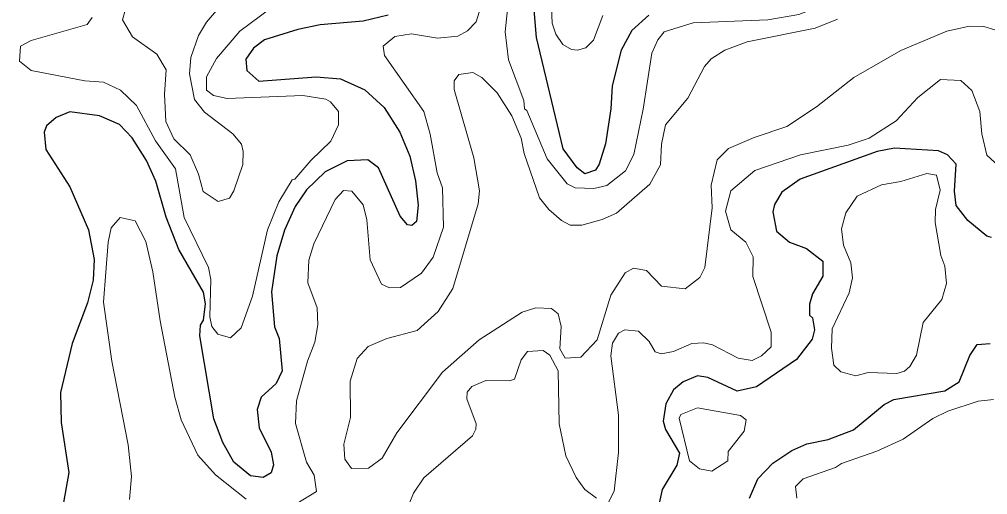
# Model space of a CAD drawing. Extents: x 763.2 to 816.8, y 7896.5 to 7952.7.
# Drawn here: x 774.579 to 777.47, y 7922.705 to 7924.125 of the extents above; entities that cross this region are included whole.
import ezdxf

# ---------------------------------------------------------------- set-up
doc = ezdxf.new("R2010")
doc.units = 0
doc.header["$LTSCALE"] = 0.064
doc.layers.add('1', color=7, linetype='Continuous', lineweight=25)
doc.layers.add('2', color=7, linetype='Continuous', lineweight=13)

msp = doc.modelspace()

# ---------------------------------------------------------------- linework, layer by layer
at = {"layer": '1'}
for points in [[(776.4588, 7924.1376), (776.408, 7924.0916), (776.376, 7924.0325), (776.3489, 7923.9264), (776.3455, 7923.8574), (776.3295, 7923.7533), (776.3105, 7923.6917), (776.2993, 7923.6744), (776.2674, 7923.6634), (776.2449, 7923.6813), (776.2025, 7923.7379), (776.1235, 7924.071), (776.1089, 7924.2371)], [(775.6799, 7924.1376), (775.606, 7924.1193), (775.4769, 7924.108), (775.4103, 7924.0949), (775.3111, 7924.0631), (775.2785, 7924.0384), (775.2555, 7924.0059), (775.2579, 7923.9718), (775.2937, 7923.9399), (775.4655, 7923.9534), (775.5385, 7923.9468), (775.6108, 7923.9141), (775.6688, 7923.8611), (775.7156, 7923.7882), (775.7453, 7923.7159), (775.7621, 7923.6422), (775.7702, 7923.5699), (775.7646, 7923.5209), (775.751, 7923.5088), (775.738, 7923.5109), (775.7163, 7923.537), (775.651, 7923.6814), (775.6195, 7923.7049), (775.5577, 7923.7017), (775.4926, 7923.6692), (775.4368, 7923.6157), (775.403, 7923.5656), (775.3705, 7923.4947), (775.3478, 7923.4187), (775.3315, 7923.3102), (775.3413, 7923.2066), (775.3547, 7923.1713), (775.3641, 7923.0744), (775.3459, 7923.0367)], [(775.338, 7922.7943), (775.3311, 7922.7699), (775.3066, 7922.7561), (775.2691, 7922.7606), (775.2199, 7922.8016), (775.1869, 7922.8607), (775.1596, 7922.9314), (775.118, 7923.1788), (775.1195, 7923.2106), (775.1293, 7923.2264), (775.1351, 7923.2752), (775.1294, 7923.3101), (775.0548, 7923.4374), (775.0176, 7923.5342), (774.9869, 7923.6414), (774.9592, 7923.7035), (774.9156, 7923.7711), (774.8781, 7923.8111), (774.818, 7923.837), (774.7301, 7923.8482), (774.6887, 7923.8318), (774.6604, 7923.8067), (774.653, 7923.7874), (774.658, 7923.7356), (774.7299, 7923.6248), (774.7855, 7923.4957), (774.8021, 7923.407), (774.799, 7923.3455), (774.7823, 7923.2774), (774.7366, 7923.1565), (774.7023, 7923.0101), (774.7038, 7922.9199), (774.7266, 7922.7712), (774.7106, 7922.6816)], [(777.4814, 7923.473), (777.4682, 7923.4772), (777.411, 7923.5241), (777.3765, 7923.5687), (777.371, 7923.6116), (777.3759, 7923.6923), (777.3505, 7923.7204), (777.3233, 7923.7315), (777.1926, 7923.7399), (777.14, 7923.7301), (776.9103, 7923.6475), (776.8557, 7923.6089), (776.8339, 7923.5719), (776.8288, 7923.5499), (776.8404, 7923.4918), (776.8789, 7923.4594), (776.9295, 7923.4404), (776.9785, 7923.4022), (776.9781, 7923.3579), (776.9472, 7923.3043), (776.9388, 7923.2741), (776.9388, 7923.2413), (776.947, 7923.2329), (776.9532, 7923.1975), (776.9466, 7923.1691), (776.8993, 7923.1089), (776.7798, 7923.0271), (776.7223, 7923.0139), (776.6347, 7923.0544), (776.6043, 7923.0593), (776.5608, 7923.0414), (776.5322, 7923.0179), (776.5099, 7922.9757), (776.5017, 7922.9239), (776.5084, 7922.8992), (776.5504, 7922.8291), (776.5427, 7922.7926), (776.4986, 7922.7205), (776.4881, 7922.6741)], [(776.7597, 7922.6939), (776.7841, 7922.7515), (776.8292, 7922.7986), (776.8852, 7922.8363), (776.9308, 7922.8567), (776.9939, 7922.8697), (777.0702, 7922.8985), (777.1617, 7922.9744), (777.1904, 7922.9887), (777.3423, 7923.0151), (777.3852, 7923.0413), (777.4172, 7923.1203), (777.4392, 7923.1535), (777.4782, 7923.1561)], [(775.3459, 7923.0367), (775.3009, 7922.9958), (775.2888, 7922.9594), (775.2952, 7922.9042), (775.331, 7922.8318), (775.338, 7922.7943)]]:
    msp.add_lwpolyline(points, dxfattribs=at)
at = {"layer": '2'}
for points in [[(776.5048, 7924.0877), (776.5911, 7924.1143), (776.8141, 7924.1233), (776.9066, 7924.1395), (777.0602, 7924.1986), (777.1244, 7924.2412), (777.1793, 7924.2959), (777.2245, 7924.3694), (777.2116, 7924.4491), (777.1852, 7924.4936), (777.1524, 7924.5287), (777.123, 7924.5531), (777.0449, 7924.5908), (777.0211, 7924.6068), (777.029, 7924.6414), (777.0453, 7924.6576), (777.2241, 7924.7503), (777.2614, 7924.7757), (777.3694, 7924.8705), (777.3931, 7924.8838), (777.4326, 7924.8826), (777.4607, 7924.8722), (777.4872, 7924.8446)], [(775.253, 7924.2517), (775.1376, 7924.1162), (775.1143, 7924.0762), (775.0915, 7924.0104), (775.0867, 7923.9619), (775.1019, 7923.8856), (775.1317, 7923.8476), (775.2166, 7923.7826), (775.2421, 7923.752), (775.2476, 7923.7303), (775.246, 7923.6916), (775.2193, 7923.6127), (775.2063, 7923.5909), (775.1723, 7923.5807), (775.1277, 7923.6107), (775.1143, 7923.6621), (775.0892, 7923.7198), (775.0406, 7923.7679), (775.0165, 7923.8191), (775.0126, 7923.9009), (775.0175, 7923.9737), (774.9892, 7924.0206), (774.9169, 7924.0724), (774.8866, 7924.1233), (774.8958, 7924.1547)], [(776.1649, 7924.23), (776.1705, 7924.1131), (776.181, 7924.0808), (776.2019, 7924.0494), (776.2275, 7924.0346), (776.2457, 7924.0326), (776.2703, 7924.0394), (776.2934, 7924.0629), (776.3211, 7924.1365)], [(775.4074, 7922.678), (775.4662, 7922.7142), (775.4598, 7922.7626), (775.4368, 7922.8016), (775.4038, 7922.9172), (775.4071, 7922.9855), (775.4394, 7923.104), (775.4614, 7923.1604), (775.4706, 7923.2121), (775.4683, 7923.2633), (775.44, 7923.3377), (775.4432, 7923.4056), (775.4587, 7923.4537), (775.5219, 7923.5867), (775.5467, 7923.6131), (775.5718, 7923.6113), (775.6057, 7923.5707), (775.6171, 7923.5261), (775.6269, 7923.4058), (775.66, 7923.3331), (775.6848, 7923.3228), (775.7176, 7923.3233), (775.7801, 7923.3669), (775.8152, 7923.4142), (775.8456, 7923.5043), (775.8423, 7923.6214), (775.8263, 7923.6666), (775.8062, 7923.7817), (775.7869, 7923.8493), (775.6694, 7924.0166), (775.6653, 7924.0448), (775.7002, 7924.0734), (775.7503, 7924.0818), (775.8279, 7924.0686), (775.8883, 7924.0742), (775.917, 7924.0903), (775.9428, 7924.117), (775.9624, 7924.1781)], [(774.9291, 7923.8675), (774.986, 7923.7618), (775.0457, 7923.6785), (775.0714, 7923.5326), (775.144, 7923.3833), (775.1508, 7923.3477), (775.1476, 7923.2355), (775.1534, 7923.2072), (775.1716, 7923.1838), (775.2098, 7923.1732), (775.2414, 7923.2032), (775.2755, 7923.2979), (775.3202, 7923.4958), (775.3538, 7923.5793), (775.3939, 7923.6456), (775.4017, 7923.6474), (775.4492, 7923.7032), (775.5092, 7923.7604), (775.5317, 7923.8099), (775.5316, 7923.8498), (775.5082, 7923.8787), (775.4944, 7923.8864), (775.4257, 7923.8977), (775.1991, 7923.888), (775.159, 7923.897), (775.1377, 7923.9127), (775.1379, 7923.9531), (775.1677, 7924.0074), (775.2372, 7924.0894), (775.3303, 7924.1581)], [(776.0365, 7924.1544), (776.03, 7924.0873), (776.0401, 7924.0039), (776.0856, 7923.8826), (776.0873, 7923.8577), (776.0944, 7923.8521), (776.1552, 7923.7077), (776.215, 7923.6338), (776.2389, 7923.6217), (776.2942, 7923.6191), (776.3335, 7923.6285), (776.3892, 7923.6724)], [(774.7963, 7924.1302), (774.7811, 7924.1093), (774.6143, 7924.0617), (774.582, 7924.0445), (774.5791, 7923.9997)], [(777.0223, 7924.1251), (776.9551, 7924.0983), (776.7523, 7924.0579), (776.6857, 7924.0324), (776.6445, 7924.007), (776.6245, 7923.984), (776.5755, 7923.8895), (776.508, 7923.8099), (776.4967, 7923.7514), (776.4934, 7923.6897), (776.4619, 7923.6319), (776.3617, 7923.5461), (776.3189, 7923.5267), (776.2591, 7923.5101), (776.224, 7923.5101), (776.1981, 7923.5239), (776.1603, 7923.5569), (776.1324, 7923.5913), (776.0867, 7923.7242), (776.0771, 7923.7693), (776.0495, 7923.8368), (776.0056, 7923.9053), (775.9597, 7923.9513), (775.9331, 7923.9662), (775.891, 7923.9602), (775.8779, 7923.9413), (775.8774, 7923.9153), (775.9363, 7923.7112), (775.9527, 7923.6122), (775.9492, 7923.5733), (775.8736, 7923.3203), (775.8294, 7923.2518), (775.7672, 7923.1954), (775.6766, 7923.1712)], [(775.5483, 7922.856), (775.5513, 7922.8104), (775.5711, 7922.7832), (775.6212, 7922.7838), (775.6627, 7922.8137), (775.7058, 7922.8896), (775.8427, 7923.071), (775.9522, 7923.1675), (776.0803, 7923.2497), (776.121, 7923.2633), (776.1682, 7923.2611), (776.1876, 7923.2449), (776.1971, 7923.2073), (776.1927, 7923.1408), (776.2087, 7923.1122), (776.2554, 7923.1152), (776.304, 7923.1675), (776.3455, 7923.3011), (776.3882, 7923.3678), (776.4132, 7923.3814), (776.4514, 7923.3743), (776.4966, 7923.3278), (776.5672, 7923.3193), (776.611, 7923.3532), (776.6264, 7923.3834), (776.6478, 7923.5614), (776.6447, 7923.6298), (776.6629, 7923.7052), (776.6969, 7923.7387), (776.7731, 7923.7722), (776.8703, 7923.8044), (776.9597, 7923.8634), (777.0708, 7923.9506), (777.2113, 7924.0313), (777.3487, 7924.0892), (777.416, 7924.1048), (777.4589, 7924.1035), (777.4915, 7924.0937)], [(776.3892, 7923.6724), (776.4137, 7923.721), (776.4422, 7923.856), (776.4672, 7924.0242), (776.4853, 7924.0635), (776.5048, 7924.0877)], [(774.5791, 7923.9997), (774.6141, 7923.9716), (774.7747, 7923.9406), (774.8299, 7923.9366), (774.8806, 7923.9127), (774.9291, 7923.8675)], [(777.5262, 7923.6652), (777.4682, 7923.7188), (777.4529, 7923.7825), (777.4467, 7923.8493), (777.4236, 7923.9124), (777.3904, 7923.9418), (777.3297, 7923.9454), (777.2615, 7923.8916), (777.1968, 7923.8219), (777.1169, 7923.77), (777.0537, 7923.7488), (776.9118, 7923.7198), (776.7751, 7923.6727), (776.7036, 7923.6126), (776.6877, 7923.5512), (776.7032, 7923.4962), (776.7482, 7923.4587), (776.7703, 7923.4153), (776.7696, 7923.356), (776.8239, 7923.1902), (776.8235, 7923.1468), (776.7953, 7923.1197), (776.767, 7923.1057), (776.7257, 7923.1121), (776.6487, 7923.1521), (776.6225, 7923.1581), (776.5871, 7923.1563), (776.5319, 7923.1321), (776.4957, 7923.1253), (776.4776, 7923.1317), (776.4597, 7923.1618), (776.4278, 7923.1929), (776.3873, 7923.1975), (776.3683, 7923.1873), (776.3506, 7923.1574), (776.3456, 7923.1196), (776.3685, 7922.9421), (776.3684, 7922.8304), (776.355, 7922.7148), (776.3385, 7922.682)], [(774.9076, 7922.6904), (774.9139, 7922.7594), (774.9039, 7922.8533), (774.8551, 7923.1033), (774.8303, 7923.28), (774.8441, 7923.4594), (774.8534, 7923.5014), (774.8804, 7923.5327), (774.9252, 7923.5226), (774.9571, 7923.461), (774.978, 7923.3708), (774.9991, 7923.2245), (775.0429, 7922.9963), (775.0625, 7922.9283), (775.1119, 7922.8225), (775.165, 7922.7643), (775.2567, 7922.6911)], [(775.6766, 7923.1712), (775.6209, 7923.1478), (775.5879, 7923.1119), (775.5665, 7923.044), (775.5679, 7922.9356), (775.5483, 7922.856)], [(776.3022, 7922.6941), (776.268, 7922.72), (776.2417, 7922.7562), (776.2106, 7922.8208), (776.1912, 7922.9166), (776.1881, 7923.0751), (776.1635, 7923.1212), (776.1434, 7923.1352), (776.0959, 7923.1327), (776.0779, 7923.1076), (776.0571, 7923.0497), (776.0424, 7923.0448), (775.9724, 7923.0461)], [(775.9724, 7923.0461), (775.9303, 7923.0283), (775.9159, 7923.0112), (775.9154, 7922.9912), (775.9428, 7922.9159), (775.9426, 7922.9003)], [(777.0341, 7922.7981), (777.1392, 7922.8344), (777.2181, 7922.8704), (777.3064, 7922.9325), (777.3512, 7922.9543), (777.4416, 7922.9839)], [(777.4416, 7922.9839), (777.4877, 7922.9888)], [(775.9426, 7922.9003), (775.9324, 7922.88), (775.7868, 7922.7554), (775.7555, 7922.7094), (775.7277, 7922.6404)], [(776.9002, 7922.6945), (776.8962, 7922.7286), (776.9198, 7922.7524), (777.0162, 7922.7862), (777.0341, 7922.7981)]]:
    msp.add_lwpolyline(points, dxfattribs=at)
for points in [[(777.0617, 7923.397), (777.0404, 7923.4504), (777.0341, 7923.499), (777.0467, 7923.5463), (777.0805, 7923.5965), (777.1535, 7923.6307), (777.2114, 7923.6403), (777.2883, 7923.6639), (777.3179, 7923.6589), (777.3282, 7923.614), (777.3151, 7923.5568), (777.3135, 7923.5174), (777.3302, 7923.4197), (777.3429, 7923.3869), (777.3475, 7923.3351), (777.3331, 7923.2882), (777.2776, 7923.2189), (777.2576, 7923.121), (777.2378, 7923.0876), (777.2219, 7923.0738), (777.1989, 7923.0666), (777.1136, 7923.0693), (777.0771, 7923.0599), (777.0322, 7923.0721), (777.0112, 7923.0916), (777.0046, 7923.1419), (777.0059, 7923.2002), (777.0571, 7923.3078), (777.0668, 7923.3524)], [(776.7431, 7922.8946), (776.7494, 7922.9278), (776.732, 7922.9409), (776.6042, 7922.9642), (776.5544, 7922.9442), (776.5494, 7922.9329), (776.5803, 7922.8061), (776.61, 7922.7814), (776.6473, 7922.7744), (776.6949, 7922.8062), (776.6959, 7922.8341)]]:
    msp.add_lwpolyline(points, close=True, dxfattribs=at)

doc.saveas('drawing.dxf')
